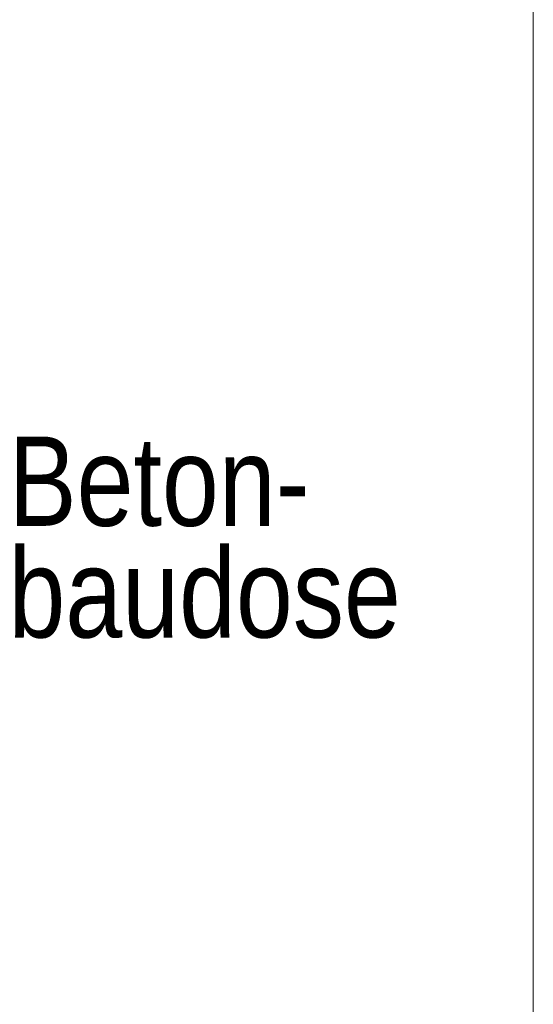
# Model space of a CAD drawing. Extents: x -620 to 300, y 62 to 1162.
# Tile 278 of 322: x 245 to 253, y 869 to 885. Entities that reach past the tile are written whole.
import ezdxf
from ezdxf.lldxf.tags import DXFTag

# ---------------------------------------------------------------- set-up
doc = ezdxf.new("R2010")
doc.units = 0
doc.layers.get('0').update_dxf_attribs({"lineweight": 13})
doc.layers.add('E_Detail_Beschriftung', color=7, linetype='Continuous', lineweight=13, true_color=0x009900)
doc.layers.add('E_Detail_Linie_Text_Bem', color=7, linetype='Continuous', lineweight=13)
doc.styles.get("Standard").update_dxf_attribs({"font": 'ARIALN.TTF'})
tags = doc.linetypes.add('fein_strichliert-A06G94UT8I', pattern=[4, 1, -2, 1]).pattern_tags.tags
tags[8:9] = [DXFTag(74, 4), DXFTag(75, 0), DXFTag(340, '0'), DXFTag(46, 0.0), DXFTag(50, 0.0), DXFTag(44, 0.0), DXFTag(45, 0.0)]
tags[6:7] = [DXFTag(74, 4), DXFTag(75, 0), DXFTag(340, '0'), DXFTag(46, 0.0), DXFTag(50, 0.0), DXFTag(44, 0.0), DXFTag(45, 0.0)]
tags[4:5] = [DXFTag(74, 4), DXFTag(75, 0), DXFTag(340, '0'), DXFTag(46, 0.0), DXFTag(50, 0.0), DXFTag(44, 0.0), DXFTag(45, 0.0)]

# ---------------------------------------------------------------- blocks, each defined once
blk = doc.blocks.new('Referenz-A06G94UU8I')
at = {"layer": 'E_Detail_Linie_Text_Bem', "linetype": 'fein_strichliert-A06G94UT8I', "ltscale": 0.65}
blk.add_line((252.812, 858.872), (252.812, 920.189), dxfattribs=at)
at = {"layer": 'E_Detail_Beschriftung', "linetype": 'Continuous', "ltscale": 0.13, "char_height": 1.4, "attachment_point": 1}
for s, insert in [('{\\fArial Narrow;Beton-}', (244.581, 878.264)), ('{\\fArial Narrow;baudose}', (244.581, 876.514))]:
    blk.add_mtext(s, dxfattribs=dict(at, insert=insert))

msp = doc.modelspace()

# ---------------------------------------------------------------- block references
at = {"color": 8, "lineweight": 25, "ltscale": 0.25, "true_color": 0x808080}
msp.add_blockref('Referenz-A06G94UU8I', (0, 0), dxfattribs=at)

doc.saveas('drawing.dxf')
